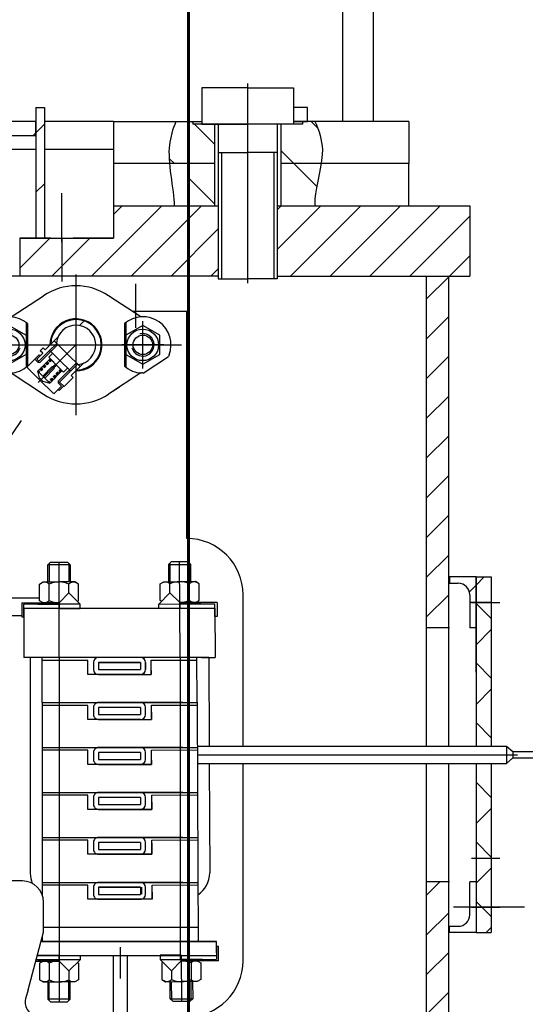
# Model space of a CAD drawing. Header units: millimetres. Extents: x 452087 to 582075, y 10891 to 81641.
# Tile 274 of 311: x 549910 to 550269, y 45147 to 45848. Entities that reach past the tile are written whole.
import ezdxf

# ---------------------------------------------------------------- set-up
doc = ezdxf.new("R2010")
doc.units = ezdxf.units.MM
for name, pattern in [('K5LT_AXLED', [19.5, 15, -1.5, 1.5, -1.5]), ('K5LT_BASIC', [0]), ('K5LT_THIN', [0])]:
    doc.linetypes.add(name, pattern=pattern)
for name, color, linetype, true_color in [('C', 4, 'Continuous', 0x00ffff), ('FOR', 7, 'Continuous', 0xffffff), ('G', 3, 'Continuous', 0x00ff00), ('OSI', 2, 'Continuous', 0xffff00), ('R', 1, 'Continuous', 0xff0000)]:
    doc.layers.add(name, color=color, linetype=linetype, true_color=true_color)
doc.layers.add('ГТО-2_Бетон_060', color=3, linetype='Continuous', lineweight=60)
doc.layers.add('ГТО-2_Штриховка', color=252, linetype='Continuous', lineweight=18)
doc.layers.add('Системный слой', color=7, linetype='Continuous')
pattern_1 = [(45, (-1053.15, 4503.286), (-21.2132, 21.2132), [])]
pattern_2 = [(45, (-1053.15, 4503.286), (-14.142136, 14.142136), [])]
pattern_3 = [(45, (0, 0), (-2.12132, 2.12132), []), (135, (0, 0), (-2.12132, -2.12132), [])]
pattern_4 = [(45, (0, 0), (-2.12132, 2.12132), [])]

# ---------------------------------------------------------------- blocks, each defined once
blk = doc.blocks.new('U4')
at = {"layer": 'C', "linetype": 'K5LT_BASIC'}
for p, q in [((298.67, 426.13), (297.67, 426.13)), ((297.67, 426.13), (297.67, 425.13)), ((298.67, 425.13), (298.67, 426.13)), ((297.67, 425.13), (298.67, 425.13))]:
    blk.add_line(p, q, dxfattribs=at)
blk = doc.blocks.new('U68')
at = {"layer": 'G', "linetype": 'K5LT_BASIC'}
for p, q in [((290.52, 425.13), (290.52, 424.93)), ((298.32, 424.93), (290.52, 424.93)), ((292.07, 424.93), (292.07, 419.13)), ((296.77, 424.93), (296.77, 419.13)), ((298.32, 425.13), (298.32, 424.93))]:
    blk.add_line(p, q, dxfattribs=at)
at = {"layer": 'OSI', "linetype": 'K5LT_AXLED'}
blk.add_line((294.42, 425.43), (294.42, 418.83), dxfattribs=at)
blk = doc.blocks.new('U70')
at = {"layer": 'G', "linetype": 'K5LT_BASIC'}
for p, q in [((294.42, 427.53), (291.17, 427.53)), ((291.17, 427.53), (291.17, 424.93)), ((294.42, 427.53), (297.67, 427.53)), ((294.42, 427.53), (294.42, 424.93)), ((297.67, 427.53), (297.67, 424.93)), ((291.17, 424.93), (294.42, 424.93)), ((292.32, 424.93), (292.32, 413.93)), ((297.67, 424.93), (294.42, 424.93)), ((296.52, 424.93), (296.52, 413.93)), ((292.32, 422.93), (294.42, 422.93)), ((296.52, 422.93), (294.42, 422.93)), ((292.32, 413.93), (294.42, 413.93)), ((296.52, 413.93), (294.42, 413.93))]:
    blk.add_line(p, q, dxfattribs=at)
at = {"layer": 'R', "linetype": 'K5LT_THIN'}
for p, q in [((292.563, 422.93), (292.563, 413.93)), ((296.276, 422.93), (296.276, 413.93))]:
    blk.add_line(p, q, dxfattribs=at)
blk = doc.blocks.new('U69')
at = {"layer": 'OSI', "linetype": 'K5LT_AXLED'}
blk.add_line((294.42, 427.83), (294.42, 413.63), dxfattribs=at)
at = {"layer": 'Системный слой'}
blk.add_blockref('U70', (0, 0), dxfattribs=at)
blk = doc.blocks.new('U72')
at = {"layer": 'G', "linetype": 'K5LT_BASIC'}
for p, q in [((310.658, 374.18), (310.658, 367.401)), ((310.207, 368.666), (310.207, 371.016)), ((308.76, 367.853), (309.393, 367.853)), ((310.658, 367.401), (308.76, 367.401))]:
    blk.add_line(p, q, dxfattribs=at)
blk.add_arc((309.393, 368.666), 0.814, 270, 0, dxfattribs=at)
blk = doc.blocks.new('U73')
at = {"layer": 'G', "linetype": 'K5LT_BASIC'}
for p, q in [((310.658, 392.71), (308.76, 392.71)), ((310.658, 385.931), (310.658, 392.71)), ((308.76, 392.259), (309.393, 392.259)), ((310.207, 391.445), (310.207, 389.095))]:
    blk.add_line(p, q, dxfattribs=at)
blk.add_arc((309.393, 391.445), 0.814, 0, 90, dxfattribs=at)
blk = doc.blocks.new('U71')
at = {"layer": 'FOR'}
h = blk.add_hatch(dxfattribs=at)
h.set_pattern_fill('МЕТАЛЛ', color=256, angle=45, style=0, pattern_type=0)
h.set_pattern_definition(pattern_4)
h.paths.add_polyline_path([(310.207, 391.445), (310.127, 391.795), (309.906, 392.077), (309.584, 392.236), (309.393, 392.259), (308.76, 392.259), (308.76, 392.71), (310.658, 392.71), (310.658, 389.095), (310.207, 389.095)])
h = blk.add_hatch(dxfattribs=at)
h.set_pattern_fill('НЕМЕТАЛЛ', color=256, angle=45, style=0, pattern_type=0)
h.set_pattern_definition(pattern_3)
h.paths.add_polyline_path([(310.658, 380.679), (310.658, 385.931), (310.658, 392.71), (311.743, 392.71), (311.743, 380.679)])
h = blk.add_hatch(dxfattribs=at)
h.set_pattern_fill('НЕМЕТАЛЛ', color=256, angle=45, style=0, pattern_type=0)
h.set_pattern_definition(pattern_3)
h.paths.add_polyline_path([(311.743, 379.432), (311.743, 367.401), (310.658, 367.401), (310.658, 379.432)])
at = {"layer": 'G', "linetype": 'K5LT_BASIC'}
for p, q in [((308.76, 392.71), (308.76, 392.259)), ((310.658, 392.71), (310.658, 380.679)), ((310.658, 392.71), (311.743, 392.71)), ((311.743, 392.71), (311.743, 380.679)), ((310.658, 389.095), (310.207, 389.095)), ((310.658, 379.432), (310.658, 367.401)), ((311.743, 379.432), (311.743, 367.401)), ((310.658, 371.016), (310.207, 371.016)), ((308.76, 367.401), (308.76, 367.853)), ((310.658, 367.401), (311.743, 367.401))]:
    blk.add_line(p, q, dxfattribs=at)
at = {"layer": 'OSI', "linetype": 'K5LT_AXLED'}
for p, q in [((311.743, 390.903), (310.207, 390.903)), ((311.743, 369.209), (310.207, 369.209))]:
    blk.add_line(p, q, dxfattribs=at)
at = {"layer": 'Системный слой'}
for name in ['U73', 'U72']:
    blk.add_blockref(name, (0, 0), dxfattribs=at)
blk = doc.blocks.new('U92')
at = {"layer": 'G', "linetype": 'K5LT_BASIC'}
for p, q in [((276.265, 409.923), (277.465, 410.616)), ((277.465, 410.616), (278.665, 409.923)), ((276.265, 408.537), (276.265, 409.923)), ((278.665, 409.923), (278.665, 408.537)), ((277.465, 407.844), (276.265, 408.537)), ((278.665, 408.537), (277.465, 407.844))]:
    blk.add_line(p, q, dxfattribs=at)
for radius in [1.125, 0.692]:
    blk.add_circle((277.465, 409.23), radius, dxfattribs=at)
at = {"layer": 'OSI', "linetype": 'K5LT_AXLED'}
for p, q in [((277.465, 407.544), (277.465, 410.916)), ((275.965, 409.23), (278.965, 409.23))]:
    blk.add_line(p, q, dxfattribs=at)
at = {"layer": 'R', "linetype": 'K5LT_THIN'}
blk.add_arc((277.465, 409.23), 0.8, 75, 345, dxfattribs=at)
blk = doc.blocks.new('U93')
at = {"layer": 'G', "linetype": 'K5LT_BASIC'}
for p, q in [((286.965, 410.616), (285.765, 409.923)), ((288.165, 409.923), (286.965, 410.616)), ((285.765, 409.923), (285.765, 408.537)), ((288.165, 408.537), (288.165, 409.923)), ((285.765, 408.537), (286.965, 407.844)), ((286.965, 407.844), (288.165, 408.537))]:
    blk.add_line(p, q, dxfattribs=at)
for radius in [1.125, 0.692]:
    blk.add_circle((286.965, 409.23), radius, dxfattribs=at)
at = {"layer": 'OSI', "linetype": 'K5LT_AXLED'}
for p, q in [((286.965, 407.544), (286.965, 410.916)), ((288.465, 409.23), (285.465, 409.23))]:
    blk.add_line(p, q, dxfattribs=at)
at = {"layer": 'R', "linetype": 'K5LT_THIN'}
blk.add_arc((286.965, 409.23), 0.8, 195, 105, dxfattribs=at)
blk = doc.blocks.new('U94')
at = {"layer": 'C', "linetype": 'K5LT_BASIC'}
for p, q in [((280.663, 409.516), (281.583, 408.597)), ((281.583, 408.597), (282.502, 407.678))]:
    blk.add_line(p, q, dxfattribs=at)
blk = doc.blocks.new('U95')
at = {"layer": 'C', "linetype": 'K5LT_BASIC'}
for p, q in [((280.805, 407.183), (280.911, 407.289)), ((281.017, 407.395), (281.123, 407.501)), ((280.239, 406.617), (280.274, 406.653)), ((280.38, 406.759), (280.487, 406.865)), ((280.593, 406.971), (280.699, 407.077))]:
    blk.add_line(p, q, dxfattribs=at)
blk = doc.blocks.new('U96')
at = {"layer": 'C', "linetype": 'K5LT_BASIC'}
for p, q in [((280.168, 407.819), (280.274, 407.925)), ((280.38, 408.032), (280.487, 408.138)), ((279.603, 407.254), (279.638, 407.289)), ((279.744, 407.395), (279.85, 407.501)), ((279.956, 407.607), (280.062, 407.713))]:
    blk.add_line(p, q, dxfattribs=at)
blk = doc.blocks.new('U97')
at = {"layer": 'G', "linetype": 'K5LT_BASIC'}
for p, q in [((278.665, 410.83), (278.665, 407.63)), ((278.765, 410.75), (278.765, 407.71)), ((277.434, 407.22), (275.636, 408.396))]:
    blk.add_line(p, q, dxfattribs=at)
for centre, radius, start, end in [((277.465, 409.23), 2, 49.4584, 201.125), ((274.667, 408.149), 1, 14.28625, 21.125), ((277.596, 406.233), 1, 92.49567, 99.33442), ((277.465, 409.23), 2, 272.49567, 310.5416)]:
    blk.add_arc(centre, radius, start, end, dxfattribs=at)
blk = doc.blocks.new('U98')
at = {"layer": 'G', "linetype": 'K5LT_BASIC'}
for p, q in [((285.665, 410.75), (285.665, 407.71)), ((285.765, 410.83), (285.765, 407.63)), ((286.997, 407.22), (288.795, 408.396))]:
    blk.add_line(p, q, dxfattribs=at)
for centre, radius, start, end in [((286.965, 409.23), 2, 338.875, 130.5416), ((289.764, 408.149), 1, 158.875, 165.71375), ((286.965, 409.23), 2, 229.4584, 267.50433), ((286.835, 406.233), 1, 80.66558, 87.50433)]:
    blk.add_arc(centre, radius, start, end, dxfattribs=at)
blk = doc.blocks.new('U91')
at = {"layer": 'FOR'}
h = blk.add_hatch(dxfattribs=at)
h.set_pattern_fill('МЕТАЛЛ', color=256, angle=45, style=0, pattern_type=0)
h.set_pattern_definition(pattern_4)
h.paths.add_polyline_path([(280.929, 409.782), (281.185, 410.178), (281.558, 410.466), (282.006, 410.614), (282.477, 410.605), (282.919, 410.44), (283.281, 410.138), (283.522, 409.733), (283.615, 409.27), (283.549, 408.803), (283.331, 408.385), (282.987, 408.062), (282.767, 407.943), (282.679, 407.855), (282.254, 407.431), (282.782, 407.521), (283.259, 407.763), (283.644, 408.135), (283.903, 408.604), (284.012, 409.127), (283.963, 409.66), (283.76, 410.155), (283.419, 410.568), (282.973, 410.863), (282.459, 411.014), (281.924, 411.006), (281.415, 410.842), (280.976, 410.535), (280.647, 410.113), (280.457, 409.613), (280.416, 409.269), (280.84, 409.693)])
at = {"layer": 'C', "linetype": 'K5LT_BASIC'}
for p, q in [((279.85, 408.633), (279.426, 408.208)), ((279.497, 407.996), (280.31, 408.809)), ((280.274, 408.35), (280.557, 408.633)), ((279.284, 408.208), (279.603, 408.527)), ((279.284, 408.208), (279.498, 407.995)), ((279.426, 408.208), (279.673, 408.456)), ((279.497, 407.36), (280.38, 408.244)), ((279.673, 408.456), (279.603, 408.527)), ((280.274, 408.35), (280.805, 407.819)), ((280.593, 407.678), (280.769, 407.855)), ((279.497, 407.36), (279.921, 406.936)), ((279.603, 407.254), (279.921, 406.936)), ((279.85, 407.006), (280.522, 407.678)), ((279.992, 406.865), (280.663, 407.537)), ((280.345, 406.511), (281.229, 407.395)), ((280.522, 407.678), (280.593, 407.607)), ((280.663, 407.537), (280.593, 407.607)), ((280.663, 407.607), (280.84, 407.784)), ((281.335, 407.289), (280.805, 407.819)), ((280.982, 406.511), (281.795, 407.324)), ((281.335, 407.289), (281.618, 407.572)), ((282.502, 407.678), (281.865, 407.042)), ((279.631, 406.872), (279.56, 406.801)), ((279.744, 406.759), (279.631, 406.872)), ((279.744, 406.759), (279.857, 406.646)), ((279.857, 406.646), (279.787, 406.575)), ((280.345, 406.511), (279.921, 406.936)), ((280.239, 406.617), (279.921, 406.936)), ((281.194, 406.299), (280.982, 406.511)), ((282.007, 406.9), (281.37, 406.264)), ((280.875, 405.981), (281.194, 406.299)), ((281.017, 405.981), (281.335, 406.299))]:
    blk.add_line(p, q, dxfattribs=at)
at = {"layer": 'G', "linetype": 'K5LT_BASIC'}
for p, q in [((277.594, 411.226), (279.894, 412.73)), ((286.837, 411.226), (284.537, 412.73)), ((280.027, 408.88), (280.663, 409.516)), ((280.416, 409.269), (280.929, 409.782)), ((280.924, 409.256), (280.429, 408.761)), ((279.673, 408.809), (279.885, 409.021)), ((279.85, 408.633), (279.673, 408.809)), ((280.027, 408.88), (279.885, 409.021)), ((280.31, 408.809), (280.38, 408.809)), ((280.38, 408.809), (281.088, 408.102)), ((278.76, 407.683), (279.284, 408.208)), ((279.498, 407.995), (279.284, 408.208)), ((279.426, 408.208), (279.569, 408.065)), ((279.426, 408.208), (279.569, 408.065)), ((279.648, 407.986), (279.651, 407.983)), ((279.648, 407.986), (279.651, 407.983)), ((279.956, 407.819), (280.062, 407.925)), ((280.062, 407.925), (280.168, 407.819)), ((280.062, 407.925), (280.274, 407.925)), ((280.168, 408.032), (280.274, 408.138)), ((280.168, 408.032), (280.274, 407.925)), ((280.274, 408.138), (280.38, 408.032)), ((280.274, 408.138), (280.487, 408.138)), ((280.487, 408.138), (280.805, 407.819)), ((281.795, 407.395), (281.088, 408.102)), ((282.241, 407.939), (281.746, 407.444)), ((282.254, 407.431), (282.767, 407.943)), ((277.594, 407.234), (279.894, 405.73)), ((278.789, 407.572), (278.76, 407.683)), ((279.673, 406.688), (278.789, 407.572)), ((279.631, 406.872), (279.497, 407.36)), ((279.532, 407.395), (279.638, 407.501)), ((279.532, 407.395), (279.638, 407.289)), ((279.638, 407.501), (279.744, 407.395)), ((279.638, 407.501), (279.85, 407.501)), ((279.744, 407.607), (279.85, 407.713)), ((279.744, 407.607), (279.85, 407.501)), ((279.85, 407.713), (279.956, 407.607)), ((279.85, 407.713), (280.062, 407.713)), ((279.956, 407.819), (280.062, 407.713)), ((280.522, 407.678), (280.593, 407.678)), ((280.593, 407.678), (280.628, 407.643)), ((280.663, 407.607), (280.628, 407.643)), ((280.663, 407.537), (280.663, 407.607)), ((281.123, 407.501), (280.805, 407.819)), ((280.911, 407.077), (280.805, 407.183)), ((281.017, 407.183), (280.911, 407.289)), ((280.911, 407.077), (280.911, 407.289)), ((281.123, 407.289), (281.017, 407.395)), ((281.017, 407.183), (281.123, 407.289)), ((281.123, 407.289), (281.123, 407.501)), ((281.795, 407.324), (281.795, 407.395)), ((286.837, 407.234), (284.537, 405.73)), ((279.673, 406.688), (280.557, 405.804)), ((279.857, 406.646), (280.345, 406.511)), ((280.38, 406.547), (280.274, 406.653)), ((280.487, 406.653), (280.38, 406.759)), ((280.38, 406.547), (280.487, 406.653)), ((280.593, 406.759), (280.487, 406.865)), ((280.487, 406.653), (280.487, 406.865)), ((280.699, 406.865), (280.593, 406.971)), ((280.593, 406.759), (280.699, 406.865)), ((280.805, 406.971), (280.699, 407.077)), ((280.699, 406.865), (280.699, 407.077)), ((280.805, 406.971), (280.911, 407.077)), ((281.194, 406.299), (280.98, 406.513)), ((281.051, 406.584), (281.37, 406.264)), ((281.051, 406.584), (281.37, 406.264)), ((282.007, 406.9), (281.865, 407.042)), ((280.557, 405.804), (280.669, 405.774)), ((280.669, 405.774), (281.194, 406.299)), ((281.017, 405.981), (280.946, 406.052)), ((285.299, 406.228), (284.537, 405.73))]:
    blk.add_line(p, q, dxfattribs=at)
for radius, start, end in [(4.2, 56.44269, 123.55731), (1.85, 269.64425, 180.35575), (1.8, 271.23826, 178.76174), (1.4, 275.26196, 174.73804), (4.2, 236.44269, 303.55731)]:
    blk.add_arc((282.215, 409.23), radius, start, end, dxfattribs=at)
at = {"layer": 'OSI', "linetype": 'K5LT_AXLED'}
for p, q in [((282.215, 414.23), (282.215, 404.23)), ((274.715, 409.23), (289.715, 409.23)), ((279.529, 406.543), (282.215, 409.23))]:
    blk.add_line(p, q, dxfattribs=at)
at = {"layer": 'R', "linetype": 'K5LT_THIN'}
for p, q in [((280.313, 408.809), (280.842, 409.338)), ((279.654, 407.986), (280.429, 408.761)), ((279.498, 407.995), (279.654, 407.986)), ((281.051, 406.584), (282.323, 407.856)), ((280.971, 406.668), (281.746, 407.444)), ((280.98, 406.513), (280.971, 406.668))]:
    blk.add_line(p, q, dxfattribs=at)
at = {"layer": 'C'}
for name in ['U94', 'U96', 'U95']:
    blk.add_blockref(name, (0, 0), dxfattribs=at)
at = {"layer": 'Системный слой'}
for name in ['U97', 'U92', 'U93', 'U98']:
    blk.add_blockref(name, (0, 0), dxfattribs=at)
blk = doc.blocks.new('U325')
at = {"layer": 'G', "linetype": 'K5LT_BASIC'}
blk.add_line((287.161, 386.124), (287.161, 386.624), dxfattribs=at)
for centre, major_axis in [((286.811, 386.624), (0.35, 0)), ((286.811, 386.124), (0, -0.35))]:
    blk.add_ellipse(centre, major_axis=major_axis, ratio=1, start_param=0, end_param=1.570796, dxfattribs=at)
blk = doc.blocks.new('U326')
at = {"layer": 'G', "linetype": 'K5LT_BASIC'}
blk.add_line((287.161, 382.924), (287.161, 383.424), dxfattribs=at)
for centre, major_axis in [((286.811, 383.424), (0.35, 0)), ((286.811, 382.924), (0, -0.35))]:
    blk.add_ellipse(centre, major_axis=major_axis, ratio=1, start_param=0, end_param=1.570796, dxfattribs=at)
blk = doc.blocks.new('U327')
at = {"layer": 'G', "linetype": 'K5LT_BASIC'}
blk.add_line((287.161, 379.724), (287.161, 380.224), dxfattribs=at)
for centre, major_axis in [((286.811, 380.224), (0.35, 0)), ((286.811, 379.724), (0, -0.35))]:
    blk.add_ellipse(centre, major_axis=major_axis, ratio=1, start_param=0, end_param=1.570796, dxfattribs=at)
blk = doc.blocks.new('U328')
at = {"layer": 'G', "linetype": 'K5LT_BASIC'}
for p, q in [((288.981, 393.789), (288.782, 393.589)), ((288.782, 393.589), (290.382, 393.595)), ((288.782, 393.589), (288.787, 392.369)), ((290.181, 393.794), (288.981, 393.789)), ((290.382, 393.595), (290.181, 393.794)), ((290.387, 392.375), (290.382, 393.595)), ((288.202, 392.216), (288.462, 392.367)), ((288.207, 391.037), (288.202, 392.216)), ((288.462, 392.367), (289.587, 392.372)), ((288.897, 391.582), (288.895, 392.219)), ((290.712, 392.377), (289.587, 392.372)), ((290.285, 391.045), (290.28, 392.224)), ((290.973, 392.227), (290.712, 392.377)), ((290.978, 391.048), (290.973, 392.227)), ((288.094, 390.786), (288.89, 391.589)), ((288.293, 390.987), (288.207, 391.037)), ((289.593, 390.892), (288.89, 391.589)), ((290.718, 390.897), (290.978, 391.048)), ((288.094, 390.786), (289.594, 390.792)), ((288.095, 390.486), (288.094, 390.786)), ((292.243, 390.903), (289.593, 390.892)), ((289.593, 390.892), (290.718, 390.897)), ((289.594, 390.792), (292.093, 390.802)), ((291.093, 390.798), (289.594, 390.792)), ((292.097, 389.902), (292.093, 390.802)), ((292.243, 390.903), (292.247, 389.903)), ((292.247, 389.903), (292.097, 389.902))]:
    blk.add_line(p, q, dxfattribs=at)
for centre, radius, start, end in [((288.565, 391.882), 0.471, 45.6076, 119.63856), ((289.594, 390.702), 1.67, 90.24179, 114.75046), ((289.594, 390.702), 1.67, 65.73311, 90.24179), ((290.613, 391.89), 0.471, 60.84501, 134.87598), ((289.586, 392.562), 1.67, 270.24179, 294.75046), ((290.615, 391.382), 0.471, 225.6076, 299.63856)]:
    blk.add_arc(centre, radius, start, end, dxfattribs=at)
at = {"layer": 'OSI', "linetype": 'K5LT_AXLED'}
for p, q in [((289.594, 390.592), (289.581, 393.792)), ((289.595, 390.492), (289.592, 391.092)), ((289.593, 390.892), (289.595, 390.492))]:
    blk.add_line(p, q, dxfattribs=at)
at = {"layer": 'R', "linetype": 'K5LT_THIN'}
for p, q in [((288.889, 393.697), (288.895, 392.369)), ((290.273, 393.703), (290.279, 392.375))]:
    blk.add_line(p, q, dxfattribs=at)
blk = doc.blocks.new('U329')
at = {"layer": 'G', "linetype": 'K5LT_BASIC'}
for p, q in [((280.211, 393.574), (280.411, 393.774)), ((281.811, 393.574), (280.211, 393.574)), ((280.211, 392.354), (280.211, 393.574)), ((280.411, 393.774), (281.611, 393.774)), ((281.611, 393.774), (281.811, 393.574)), ((281.811, 393.574), (281.811, 392.354)), ((279.625, 392.203), (279.886, 392.354)), ((279.625, 391.024), (279.625, 392.203)), ((279.886, 392.354), (281.011, 392.354)), ((280.318, 391.024), (280.318, 392.203)), ((282.136, 392.354), (281.011, 392.354)), ((281.704, 391.567), (281.704, 392.203)), ((282.397, 392.203), (282.136, 392.354)), ((282.397, 391.024), (282.397, 392.203)), ((279.886, 390.874), (279.625, 391.024)), ((281.011, 390.874), (281.711, 391.574)), ((282.511, 390.774), (281.711, 391.574)), ((282.31, 390.974), (282.397, 391.024)), ((278.361, 390.874), (281.011, 390.874)), ((278.361, 390.874), (278.361, 389.874)), ((281.011, 390.774), (278.511, 390.774)), ((278.511, 389.874), (278.511, 390.774)), ((279.511, 390.774), (281.011, 390.774)), ((281.011, 390.474), (279.511, 390.474)), ((281.011, 390.874), (279.886, 390.874)), ((282.511, 390.774), (281.011, 390.774)), ((281.011, 390.474), (282.511, 390.474)), ((282.511, 390.474), (282.511, 390.774)), ((278.361, 389.874), (278.511, 389.874))]:
    blk.add_line(p, q, dxfattribs=at)
for centre, radius, start, end in [((279.987, 391.868), 0.471, 45.36581, 119.39677), ((281.011, 390.684), 1.67, 90, 114.50867), ((281.011, 390.684), 1.67, 65.49133, 90), ((282.035, 391.868), 0.471, 60.60323, 134.63419), ((279.987, 391.36), 0.471, 240.60323, 314.63419), ((281.011, 392.544), 1.67, 245.49133, 270)]:
    blk.add_arc(centre, radius, start, end, dxfattribs=at)
at = {"layer": 'OSI', "linetype": 'K5LT_AXLED'}
for p, q in [((281.011, 390.574), (281.011, 393.774)), ((281.011, 390.474), (281.011, 391.074)), ((281.011, 390.874), (281.011, 390.474))]:
    blk.add_line(p, q, dxfattribs=at)
at = {"layer": 'R', "linetype": 'K5LT_THIN'}
for p, q in [((280.319, 393.682), (280.319, 392.354)), ((281.703, 393.682), (281.703, 392.354))]:
    blk.add_line(p, q, dxfattribs=at)
blk = doc.blocks.new('U330')
at = {"layer": 'G', "linetype": 'K5LT_BASIC'}
for p, q in [((289.699, 365.792), (288.199, 365.786)), ((288.199, 365.786), (288.2, 365.486)), ((292.346, 366.403), (292.196, 366.403)), ((292.196, 366.403), (292.2, 365.503)), ((292.351, 365.403), (292.346, 366.403)), ((288.2, 365.486), (289.7, 365.492)), ((288.2, 365.486), (289.004, 364.689)), ((288.402, 365.286), (288.316, 365.236)), ((288.316, 365.236), (288.321, 364.057)), ((289.701, 365.392), (289.004, 364.689)), ((289.7, 365.492), (292.2, 365.503)), ((291.2, 365.498), (289.7, 365.492)), ((292.351, 365.403), (289.701, 365.392)), ((289.701, 365.392), (290.826, 365.397)), ((290.394, 365.245), (290.399, 364.066)), ((290.826, 365.397), (291.087, 365.248)), ((291.087, 365.248), (291.092, 364.068)), ((289.011, 364.696), (289.013, 364.06)), ((288.321, 364.057), (288.582, 363.907)), ((288.582, 363.907), (289.707, 363.912)), ((288.912, 362.689), (288.907, 363.909)), ((290.832, 363.917), (289.707, 363.912)), ((290.507, 363.916), (290.512, 362.696)), ((291.092, 364.068), (290.832, 363.917)), ((288.912, 362.689), (290.512, 362.696)), ((289.113, 362.49), (288.912, 362.689)), ((290.313, 362.495), (289.113, 362.49)), ((290.512, 362.696), (290.313, 362.495))]:
    blk.add_line(p, q, dxfattribs=at)
for centre, radius, start, end in [((289.708, 363.722), 1.67, 65.73311, 90.24179), ((290.727, 364.911), 0.471, 60.84501, 134.87598), ((288.681, 364.394), 0.471, 240.84501, 314.87598), ((289.7, 365.582), 1.67, 245.73311, 270.24179), ((289.7, 365.582), 1.67, 270.24179, 294.75046), ((290.729, 364.402), 0.471, 225.6076, 299.63856)]:
    blk.add_arc(centre, radius, start, end, dxfattribs=at)
at = {"layer": 'OSI', "linetype": 'K5LT_AXLED'}
for p, q in [((289.701, 365.392), (289.699, 365.792)), ((289.699, 365.792), (289.702, 365.192)), ((289.699, 365.692), (289.713, 362.492))]:
    blk.add_line(p, q, dxfattribs=at)
at = {"layer": 'R', "linetype": 'K5LT_THIN'}
for p, q in [((289.021, 362.581), (289.015, 363.909)), ((290.405, 362.587), (290.399, 363.915))]:
    blk.add_line(p, q, dxfattribs=at)
blk = doc.blocks.new('U331')
at = {"layer": 'G', "linetype": 'K5LT_BASIC'}
blk.add_line((287.161, 376.524), (287.161, 377.024), dxfattribs=at)
for centre, major_axis in [((286.811, 377.024), (0.35, 0)), ((286.811, 376.524), (0, -0.35))]:
    blk.add_ellipse(centre, major_axis=major_axis, ratio=1, start_param=0, end_param=1.570796, dxfattribs=at)
blk = doc.blocks.new('U332')
at = {"layer": 'G', "linetype": 'K5LT_BASIC'}
blk.add_line((287.161, 373.324), (287.161, 373.824), dxfattribs=at)
for centre, major_axis in [((286.811, 373.824), (0.35, 0)), ((286.811, 373.324), (0, -0.35))]:
    blk.add_ellipse(centre, major_axis=major_axis, ratio=1, start_param=0, end_param=1.570796, dxfattribs=at)
blk = doc.blocks.new('U333')
at = {"layer": 'G', "linetype": 'K5LT_BASIC'}
blk.add_line((287.161, 370.124), (287.161, 370.624), dxfattribs=at)
for centre, major_axis in [((286.811, 370.624), (0.35, 0)), ((286.811, 370.124), (0, -0.35))]:
    blk.add_ellipse(centre, major_axis=major_axis, ratio=1, start_param=0, end_param=1.570796, dxfattribs=at)
blk = doc.blocks.new('U337')
at = {"layer": 'G', "linetype": 'K5LT_BASIC'}
for p, q in [((279.352, 365.374), (281.011, 365.374)), ((281.011, 365.474), (279.378, 365.474)), ((281.011, 365.774), (279.511, 365.774)), ((279.511, 365.474), (281.011, 365.474)), ((279.886, 365.374), (279.625, 365.223)), ((279.625, 365.223), (279.625, 364.044)), ((281.011, 365.374), (279.886, 365.374)), ((280.318, 365.223), (280.318, 364.044)), ((281.011, 365.774), (282.511, 365.774)), ((282.511, 365.474), (281.011, 365.474)), ((281.011, 365.374), (281.711, 364.674)), ((282.511, 365.474), (281.711, 364.674)), ((282.31, 365.273), (282.397, 365.223)), ((282.397, 365.223), (282.397, 364.044)), ((282.511, 365.774), (282.511, 365.474)), ((281.704, 364.681), (281.704, 364.044)), ((279.625, 364.044), (279.886, 363.894)), ((279.886, 363.894), (281.011, 363.894)), ((280.211, 363.894), (280.211, 362.674)), ((282.136, 363.894), (281.011, 363.894)), ((281.811, 362.674), (281.811, 363.894)), ((282.397, 364.044), (282.136, 363.894)), ((280.211, 362.674), (280.411, 362.474)), ((281.811, 362.674), (280.211, 362.674)), ((280.411, 362.474), (281.611, 362.474)), ((281.611, 362.474), (281.811, 362.674))]:
    blk.add_line(p, q, dxfattribs=at)
for centre, radius, start, end in [((279.987, 364.888), 0.471, 45.36581, 119.39677), ((281.011, 363.704), 1.67, 90, 114.50867), ((279.987, 364.38), 0.471, 240.60323, 314.63419), ((281.011, 365.564), 1.67, 245.49133, 270), ((281.011, 365.564), 1.67, 270, 294.50867), ((282.035, 364.38), 0.471, 225.36581, 299.39677)]:
    blk.add_arc(centre, radius, start, end, dxfattribs=at)
at = {"layer": 'OSI', "linetype": 'K5LT_AXLED'}
for p, q in [((281.011, 365.374), (281.011, 365.774)), ((281.011, 365.774), (281.011, 365.174)), ((281.011, 365.674), (281.011, 362.474))]:
    blk.add_line(p, q, dxfattribs=at)
at = {"layer": 'R', "linetype": 'K5LT_THIN'}
for p, q in [((280.319, 362.566), (280.319, 363.894)), ((281.703, 362.566), (281.703, 363.894))]:
    blk.add_line(p, q, dxfattribs=at)
blk = doc.blocks.new('U339')
at = {"layer": 'G', "linetype": 'K5LT_BASIC'}
for p, q in [((284.855, 365.774), (284.855, 361.432)), ((285.855, 365.774), (285.855, 361.435))]:
    blk.add_line(p, q, dxfattribs=at)
blk = doc.blocks.new('U338')
at = {"layer": 'OSI', "linetype": 'K5LT_AXLED'}
blk.add_line((285.355, 366.363), (285.355, 364.139), dxfattribs=at)
at = {"layer": 'Системный слой'}
blk.add_blockref('U339', (0, 0), dxfattribs=at)
blk = doc.blocks.new('A$C4E9A3E51')
h = blk.add_hatch()
h.set_pattern_fill('МЕТАЛЛ', color=256, scale=10, angle=45, style=0, pattern_type=0)
h.set_pattern_definition(pattern_1)
h.paths.add_polyline_path([(1746.5, 8671.58), (1746.5, 8764.58), (1740.5, 8764.58), (1740.5, 8671.58)])
h = blk.add_hatch()
h.set_pattern_fill('МЕТАЛЛ', color=256, scale=10, angle=45, style=0, pattern_type=0)
h.set_pattern_definition(pattern_1)
h.paths.add_polyline_path([(1740.5, 8744.58), (1740.5, 8754.58), (1680.5, 8754.58), (1680.5, 8744.58)])
h = blk.add_hatch()
h.set_pattern_fill('МЕТАЛЛ', color=256, scale=10, angle=-45, style=0, pattern_type=0)
h.set_pattern_definition([(315, (-1053.15, 4503.286), (21.2132, 21.2132), [])])
h.paths.add_polyline_path([(1835.51, 8724.58), (1867.55, 8724.58), (1867.55, 8752.58), (1852.05, 8752.58), (1840.05, 8754.58), (1858.55, 8754.58), (1849.56, 8753.39), (1839.53, 8750.68), (1838.38, 8750.29), (1836.39, 8741.07), (1835.54, 8730.14)])
h.paths.add_polyline_path([(1867.55, 8724.58), (1855.86, 8724.58), (1853.92, 8720.83), (1850.85, 8715.12), (1846.18, 8706.76), (1840.88, 8697.72), (1838.91, 8694.58), (1867.55, 8694.58)])
h.paths.add_polyline_path([(1914.55, 8752.58), (1914.55, 8724.58), (1942.65, 8724.58), (1944.17, 8733.15), (1944.15, 8734.58), (1942.91, 8743.33), (1940.06, 8752.04), (1938.93, 8754.58), (1933.55, 8754.58), (1930.05, 8754.58), (1930.05, 8752.58), (1923.55, 8752.58)])
h.paths.add_polyline_path([(1914.55, 8694.58), (1938.99, 8694.58), (1938.93, 8699.43), (1939.2, 8702.6), (1939.8, 8707.83), (1940.88, 8715.47), (1942.15, 8722.56), (1942.65, 8724.58), (1914.55, 8724.58)])
h = blk.add_hatch()
h.set_pattern_fill('МЕТАЛЛ', color=256, scale=10, angle=45, style=0, pattern_type=0)
h.set_pattern_definition(pattern_2)
h.paths.add_polyline_path([(1912.05, 8644.58), (2049, 8644.58), (2049, 8694.58), (1912.05, 8694.58)])
h.paths.add_polyline_path([(1848.97, 8644.58), (1870.05, 8644.58), (1870.05, 8694.58), (1795.59, 8694.58), (1795.59, 8671.58), (1767, 8671.58), (1751, 8671.58), (1729, 8671.58), (1729, 8644.58)])
h.paths.add_polyline_path([(2018, 8644.58), (2018, 8394.23), (2034, 8394.23), (2034, 8644.58)])
h = blk.add_hatch()
h.set_pattern_fill('МЕТАЛЛ', color=256, scale=10, angle=45, style=0, pattern_type=0)
h.set_pattern_definition(pattern_2)
h.paths.add_polyline_path([(2034, 8050.7), (2034, 8213.45), (2018, 8213.45), (2018, 8020.36), (2034, 8020.36), (2034, 8044.7)])
for p, q in [((1958.75, 8754.58), (1958.75, 9364.58)), ((1980.59, 8754.58), (1980.59, 9364.58)), ((1740.5, 8764.58), (1746.5, 8764.58)), ((1740.5, 8764.58), (1740.5, 8671.58)), ((1746.5, 8764.58), (1746.5, 8671.58)), ((1740.5, 8754.58), (1417, 8754.58)), ((1740.5, 8755.58), (1740.5, 8745.58)), ((1795.59, 8754.58), (1746.5, 8754.58)), ((1795.59, 8754.58), (1858.55, 8754.58)), ((1795.59, 8754.58), (1795.59, 8724.58)), ((2005.59, 8754.58), (1923.55, 8754.58)), ((2005.59, 8754.58), (2005.59, 8724.58)), ((1699.82, 8744.58), (1740.5, 8744.58)), ((1738.13, 8744.58), (1738.13, 8744.58)), ((1738.13, 8744.58), (1738.13, 8744.58)), ((1740.5, 8734.58), (1417, 8734.58)), ((1795.59, 8734.58), (1746.5, 8734.58)), ((1867.55, 8724.58), (1795.59, 8724.58)), ((1795.59, 8724.58), (1795.59, 8694.58)), ((2005.59, 8724.58), (1914.55, 8724.58)), ((2005.59, 8694.58), (2005.59, 8724.58)), ((1759, 8678.66), (1759, 8703.64)), ((1759, 8668.66), (1759, 8693.64)), ((1795.59, 8694.58), (1795.59, 8671.58)), ((1795.59, 8694.58), (1870.05, 8694.58)), ((1912.05, 8694.58), (2049, 8694.58)), ((2049, 8694.58), (2049, 8644.58)), ((1729, 8671.58), (1729, 8644.58)), ((1729, 8671.58), (1795.59, 8671.58)), ((1729, 8671.58), (1729, 8644.58)), ((1729, 8671.58), (1795.59, 8671.58)), ((1751, 8671.58), (1729, 8671.58)), ((1759, 8670.81), (1759, 8640.58)), ((1759, 8670.81), (1759, 8640.58)), ((1759, 8670.81), (1759, 8640.58)), ((1759, 8670.81), (1759, 8640.58)), ((1795.59, 8671.58), (1767, 8671.58)), ((1754.01, 8644.58), (1708.97, 8644.58)), ((1870.05, 8644.58), (1729, 8644.58)), ((1848.97, 8619.59), (1848.97, 8644.58)), ((1912.05, 8644.58), (2049, 8644.58)), ((2018, 8644.58), (2018, 8310.08)), ((2034, 8310.08), (2034, 8644.58)), ((1811.5, 8607.79), (1811.5, 8639.09)), ((1809.04, 8619.59), (1848.97, 8619.59)), ((1847.8, 8457.76), (1847.8, 8619.59)), ((1730.04, 8541.65), (1700.46, 8498.41)), ((1887.8, 8310.08), (1887.8, 8417.76)), ((1694.55, 8415.63), (1743.11, 8415.63)), ((2050.28, 8412.31), (2070.3, 8412.31)), ((1702.86, 8403.03), (1730.46, 8403.03)), ((1867.8, 8408.02), (1731.96, 8408.02)), ((1731.96, 8408.02), (1731.96, 8373.02)), ((1756.96, 8373.02), (1756.96, 8408.02)), ((1842.95, 8373.21), (1842.8, 8408.21)), ((1867.8, 8408.31), (1867.95, 8373.31)), ((2034.45, 8394.23), (2018, 8394.23)), ((1863.45, 8373.02), (1731.96, 8373.02)), ((1736.46, 8373.02), (1736.46, 8219.52)), ((1744.96, 8341.02), (1744.96, 8373.02)), ((1777.46, 8371.02), (1744.96, 8371.02)), ((1756.96, 8373.02), (1756.96, 8159.52)), ((1777.46, 8361.02), (1777.46, 8371.02)), ((1781.46, 8369.52), (1781.46, 8364.52)), ((1844.96, 8373.02), (1784.96, 8373.02)), ((1784.96, 8369.52), (1814.96, 8369.52)), ((1814.96, 8369.52), (1784.96, 8369.52)), ((1784.96, 8369.52), (1784.96, 8364.52)), ((1814.96, 8369.59), (1814.98, 8364.59)), ((1814.96, 8369.52), (1814.96, 8364.52)), ((1818.46, 8369.6), (1818.48, 8364.6)), ((1822.45, 8371.12), (1854.95, 8371.26)), ((1822.5, 8361.12), (1822.45, 8371.12)), ((1842.95, 8373.21), (1842.95, 8158.27)), ((1855.08, 8341.26), (1854.95, 8373.02)), ((1858.34, 8373.02), (1867.95, 8373.02)), ((1863.45, 8373.02), (1863.71, 8310.08)), ((1867.95, 8373.51), (1867.95, 8373.02)), ((1814.96, 8361.02), (1777.46, 8361.02)), ((1784.96, 8364.52), (1814.96, 8364.52)), ((1784.96, 8361.02), (1814.96, 8361.02)), ((1811.91, 8361.02), (1822.5, 8361.02)), ((1822.49, 8363.78), (1822.5, 8361.02)), ((1744.96, 8341.02), (1855.08, 8341.02)), ((1744.96, 8341.02), (1744.96, 8219.52)), ((1777.46, 8339.02), (1744.96, 8339.02)), ((1777.46, 8329.02), (1777.46, 8339.02)), ((1822.59, 8339.12), (1855.09, 8339.26)), ((1822.63, 8329.12), (1822.59, 8339.12)), ((1855.08, 8341.26), (1855.59, 8219.76)), ((1814.96, 8337.52), (1784.96, 8337.52)), ((1784.96, 8337.52), (1784.96, 8332.52)), ((1784.96, 8332.52), (1814.96, 8332.52)), ((1814.96, 8337.52), (1814.96, 8332.52)), ((1822.61, 8334.12), (1822.63, 8329.02)), ((1814.96, 8329.02), (1777.46, 8329.02)), ((1812.39, 8329.02), (1822.63, 8329.02)), ((1744.96, 8309.02), (1855.22, 8309.02)), ((1777.46, 8307.02), (1744.96, 8307.02)), ((1777.46, 8297.02), (1777.46, 8307.02)), ((1814.96, 8305.52), (1784.96, 8305.52)), ((1784.96, 8305.52), (1784.96, 8300.52)), ((1814.96, 8305.52), (1814.96, 8300.52)), ((1822.73, 8307.12), (1855.22, 8307.26)), ((1822.77, 8297.12), (1822.73, 8307.12)), ((1855.22, 8309.02), (1855.14, 8309.02)), ((1855.21, 8310.08), (2075.13, 8310.08)), ((1855.24, 8303.84), (2082.93, 8303.84)), ((2075.13, 8310.08), (2075.13, 8297.61)), ((2075.13, 8310.08), (2079.65, 8306.1)), ((2079.65, 8306.1), (2079.65, 8301.58)), ((2079.65, 8306.1), (2142.93, 8306.1)), ((1822.77, 8297.02), (1777.46, 8297.02)), ((1784.96, 8300.52), (1814.96, 8300.52)), ((1814.96, 8297.02), (1822.77, 8297.02)), ((1822.75, 8300.03), (1822.77, 8297.02)), ((1855.27, 8297.61), (2075.13, 8297.61)), ((1863.77, 8297.61), (1864.09, 8219.79)), ((1887.8, 8157.29), (1887.8, 8297.61)), ((2018, 8297.61), (2018, 8225.55)), ((2034, 8225.55), (2034, 8297.61)), ((2079.65, 8301.58), (2075.13, 8297.61)), ((2079.65, 8301.58), (2142.93, 8301.58)), ((1744.96, 8277.02), (1855.35, 8277.02)), ((1777.46, 8275.02), (1744.96, 8275.02)), ((1777.46, 8265.02), (1777.46, 8275.02)), ((1814.96, 8273.52), (1784.96, 8273.52)), ((1784.96, 8273.52), (1784.96, 8268.52)), ((1814.96, 8273.52), (1814.96, 8268.52)), ((1822.86, 8275.12), (1855.36, 8275.26)), ((1822.9, 8265.12), (1822.86, 8275.12)), ((1822.88, 8270.12), (1822.9, 8265.02)), ((1822.9, 8265.02), (1777.46, 8265.02)), ((1784.96, 8268.52), (1814.96, 8268.52)), ((2018, 8248.07), (2018, 7064.98)), ((2034, 7064.98), (2034, 8248.07)), ((1744.96, 8245.02), (1855.49, 8245.02)), ((1777.46, 8243.02), (1744.96, 8243.02)), ((1777.46, 8233.02), (1777.46, 8243.02)), ((1814.96, 8241.52), (1784.96, 8241.52)), ((1784.96, 8241.52), (1784.96, 8236.52)), ((1814.96, 8241.52), (1814.96, 8236.52)), ((1823, 8243.12), (1855.49, 8243.26)), ((1823.04, 8233.12), (1823, 8243.12)), ((1823, 8241.06), (1823.04, 8233.02)), ((1784.96, 8236.52), (1814.96, 8236.52)), ((1823.04, 8233.02), (1777.46, 8233.02)), ((2050.28, 8230.37), (2070.3, 8230.37)), ((1744.96, 8221.85), (1744.96, 8203.96)), ((1855.58, 8222.08), (1855.8, 8171.26)), ((1730.89, 8214.05), (1671.91, 8214.05)), ((1744.96, 8213.02), (1844.96, 8213.02)), ((1842.58, 8213.02), (1855.63, 8213.02)), ((2034.45, 8213.45), (2018, 8213.45)), ((1777.46, 8211.02), (1744.96, 8211.02)), ((1777.46, 8201.02), (1777.46, 8211.02)), ((1784.96, 8209.52), (1814.96, 8209.52)), ((1814.96, 8209.52), (1784.96, 8209.52)), ((1784.96, 8209.52), (1784.96, 8204.52)), ((1814.96, 8209.52), (1814.96, 8204.52)), ((1815.64, 8209.59), (1815.66, 8204.59)), ((1823.13, 8211.12), (1855.63, 8211.26)), ((1823.17, 8201.12), (1823.13, 8211.12)), ((1823.15, 8206.12), (1823.17, 8201.02)), ((1745.89, 8177.63), (1745.89, 8199.05)), ((1823.17, 8201.02), (1777.46, 8201.02)), ((1784.96, 8204.52), (1814.96, 8204.52)), ((1815.25, 8201.02), (1814.96, 8201.02)), ((2087.91, 8195.38), (2037.49, 8195.38)), ((2050.28, 8195.37), (2070.3, 8195.37)), ((1734.9, 8136.64), (1745.89, 8177.63)), ((1744.96, 8174.17), (1744.96, 8171.02)), ((1744.96, 8171.02), (1868.8, 8171.02)), ((1744.96, 8171.02), (1868.8, 8171.02)), ((1868.83, 8162.81), (1868.8, 8171.02)), ((1734.9, 8136.64), (1733.19, 8130.25))]:
    blk.add_line(p, q)
for points in [[(1680.5, 8744.58), (1740.5, 8744.58), (1740.5, 8754.58), (1680.5, 8754.58)], [(1855.76, 8181.02), (1745.89, 8181.02)], [(1868.8, 8171.02), (1744.12, 8171.02)], [(1744.96, 8174.17), (1744.96, 8171.02)], [(1741.44, 8161.02), (1868.84, 8161.02)]]:
    blk.add_lwpolyline(points)
for points in [[(1844.96, 8341.02), (1784.96, 8341.02, 0.414214), (1781.46, 8337.52), (1781.46, 8332.52, 0.414214), (1784.96, 8329.02), (1814.96, 8329.02)], [(1844.96, 8309.02), (1784.96, 8309.02, 0.414214), (1781.46, 8305.52), (1781.46, 8300.52, 0.414214), (1784.96, 8297.02), (1822.77, 8297.02)], [(1844.96, 8277.02), (1784.96, 8277.02, 0.414214), (1781.46, 8273.52), (1781.46, 8268.52, 0.414214), (1784.96, 8265.02), (1822.9, 8265.02)], [(1844.96, 8245.02), (1784.96, 8245.02, 0.414214), (1781.46, 8241.52), (1781.46, 8236.52, 0.414214), (1784.96, 8233.02), (1823.04, 8233.02)], [(1844.96, 8213.02), (1784.96, 8213.02, 0.414214), (1781.46, 8209.52), (1781.46, 8204.52, 0.414214), (1784.96, 8201.02), (1815.25, 8201.02)]]:
    blk.add_lwpolyline(points, format="xyb")
for centre, radius, start, end in [((1847.8, 8417.76), 40, 0, 90), ((1845.59, 8219.72), 18.5, 302.96223, 0.24179), ((1730.89, 8199.05), 15, 0, 90), ((1754.96, 8219.52), 18.5, 180, 203.02369), ((1847.8, 8157.29), 40, 270, 0), ((1742.85, 8127.66), 10, 165, 270)]:
    blk.add_arc(centre, radius, start, end)
for centre, major_axis, start_param, end_param in [((1784.96, 8369.52), (0, 3.5), 0, 1.570796), ((1814.96, 8369.59), (-0.01, 3.5), 4.712389, 6.283185), ((1784.96, 8364.52), (-3.5, 0), 0, 1.570796), ((1814.98, 8364.59), (3.5, 0.01), 4.712389, 6.283185)]:
    blk.add_ellipse(centre, major_axis=major_axis, ratio=1, start_param=start_param, end_param=end_param)
for points, knots in [([(1840.05, 8754.58), (1837.57, 8748.98), (1836.31, 8743.4), (1835.46, 8737.72), (1833.84, 8726.9), (1838.51, 8705.63), (1838.91, 8694.58)], [0, 0, 0, 0, 1, 1, 1, 2, 2, 2, 2]), ([(1938.93, 8754.58), (1942.07, 8747.95), (1943.81, 8741.29), (1944.15, 8734.58), (1944.58, 8726.25), (1939.44, 8707.85), (1938.93, 8699.43), (1938.83, 8697.82), (1938.86, 8696.2), (1938.99, 8694.58)], [0, 0, 0, 0, 1, 1, 1, 2, 2, 2, 3, 3, 3, 3])]:
    blk.add_open_spline(points, degree=3, knots=knots)
at = {"xscale": 10, "yscale": 10, "zscale": 10}
for name in ['U69', 'U4', 'U68', 'U91', 'U329', 'U328', 'U71', 'U325', 'U326', 'U327', 'U331', 'U332', 'U333', 'U338', 'U330', 'U337']:
    blk.add_blockref(name, (-1053.15, 4503.29), dxfattribs=at)

msp = doc.modelspace()

# ---------------------------------------------------------------- hatches: boundary and pattern name
at = {"layer": 'ГТО-2_Штриховка'}
h = msp.add_hatch(dxfattribs=at)
h.set_pattern_fill('ANSI35', color=256, scale=100)
h.set_pattern_definition([(45, (-17131.3, -1493781.44), (-449.0128, 449.0128), []), (45, (-16682.3, -1493781.44), (-449.0128, 449.0128), [793.75, -158.75, 0, -158.75])])
h.paths.add_polyline_path([(560273.22, 43536.13), (555873.22, 43536.13), (555873.22, 50536.13), (560273.22, 50536.13)], flags=16)
h.paths.add_polyline_path([(560281.28, 43016.75), (560273.22, 39436.13), (555873.22, 39436.13), (555873.22, 43016.75)], flags=16)
h.paths.add_polyline_path([(554872.97, 43536.13), (540981.27, 43536.13), (540981.27, 54483.43), (542281.28, 55136.13), (542273.21, 56036.13), (553581.03, 56036.13), (553581.03, 55236.13), (554881.28, 54586.13)], flags=16)
h.paths.add_polyline_path([(560273.22, 38936.13), (560273.22, 35286.13), (555873.22, 35286.13), (555873.22, 38936.13)], flags=16)
h.paths.add_polyline_path([(554872.97, 43036.13), (554872.95, 36436.11), (548209.36, 36436.13), (548381.03, 36436.13), (547361.03, 36436.13), (547361.03, 36221.13), (547141.03, 36221.13), (547141.03, 36006.13), (546921.03, 36006.13), (546921.03, 35791.13), (546701.03, 35791.13), (546701.03, 35576.13), (546481.03, 35576.13), (546481.03, 35361.13), (546261.03, 35361.13), (546261.03, 35146.13), (546041.03, 35146.13), (546041.03, 34931.13), (545821.03, 34931.13), (545821.03, 34716.13), (545601.03, 34716.13), (545601.03, 34501.13), (545381.03, 34501.13), (545381.03, 34236.13), (540981.27, 34236.13), (540981.27, 43016.75), (545681.03, 43018.39), (545681.03, 42519.44), (546676.13, 42522.72), (546685.93, 43015.11), (549681.75, 43016.73), (549680.3, 42521.08), (550681.03, 42521.08), (550681.03, 43036.13)], flags=16)
h.paths.add_polyline_path([(540981.28, 54486.13), (540981.33, 42536.13)], flags=16)
h.paths.add_polyline_path([(540331.27, 56536.13), (540331.27, 56536.13), (539481.27, 56614.46), (539481.27, 43036.13), (538481.27, 43036.13), (538473.47, 31236.14), (539891.28, 31236.14), (542691.28, 29236.13), (543991.28, 29236.13), (545491.28, 30236.13), (554953.22, 30236.13), (556153.47, 31036.13), (564473.47, 31036.13), (564473.22, 53098.49), (567681.03, 54406.13), (567681.03, 55381.13), (562673.22, 55381.13), (562673.22, 56536.13), (561545.99, 56536.13), (561545.99, 56286.13), (561245.99, 56286.13), (561245.99, 51036.13), (555745.99, 51036.13), (555745.99, 56036.13), (555700.28, 56036.13), (555745.99, 56286.13), (555445.99, 56286.13), (555445.99, 56536.13)])

# ---------------------------------------------------------------- linework, layer by layer
at = {"layer": 'ГТО-2_Бетон_060'}
msp.add_line((550030.03, 46416.68, 0), (550030.03, 43536.13, 0), dxfattribs=at)

# ---------------------------------------------------------------- block references
at = {"color": 1, "lineweight": 40}
msp.add_blockref('A$C4E9A3E51', (548181.03, 37020.61, 0), dxfattribs=at)

doc.saveas('drawing.dxf')
